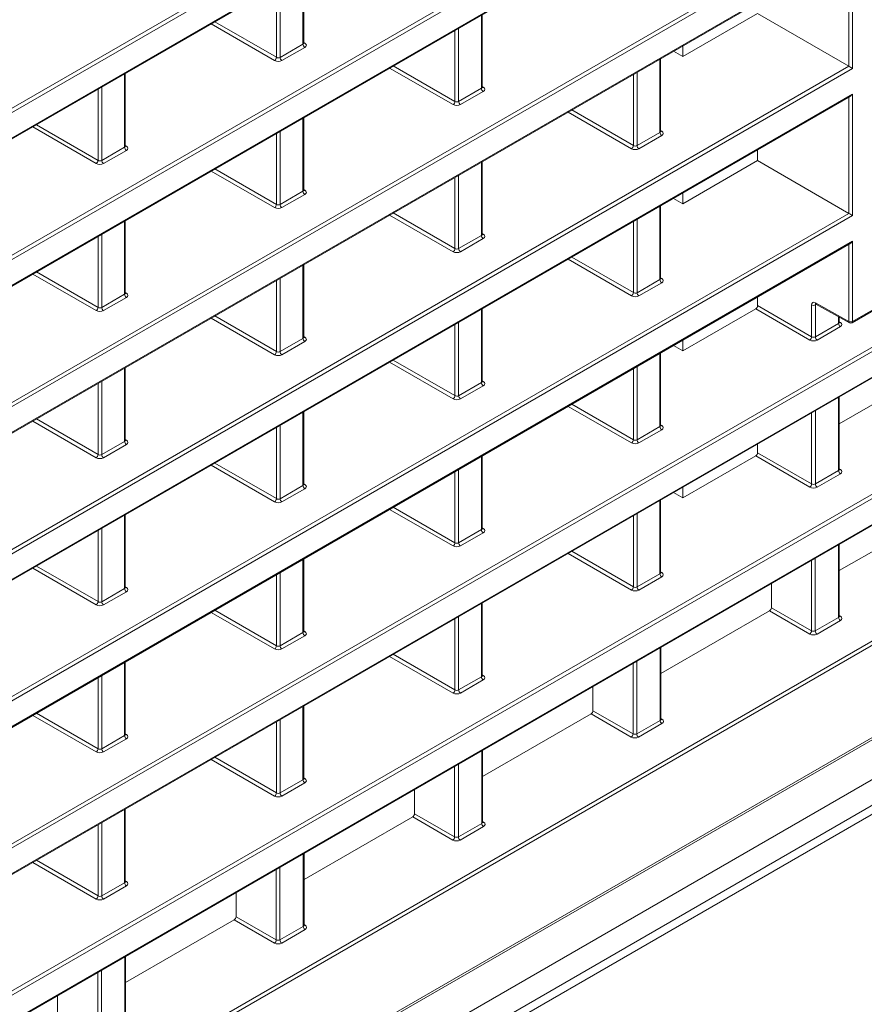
# Model space of a CAD drawing. Header units: millimetres. Extents: x 0 to 1118, y 0 to 864.
# Tile 294 of 512: x 665 to 681, y 107 to 126. Entities that reach past the tile are written whole.
import ezdxf

# ---------------------------------------------------------------- set-up
doc = ezdxf.new("R2010")
doc.units = ezdxf.units.MM

msp = doc.modelspace()

# ---------------------------------------------------------------- linework, layer by layer
at = {"color": 9, "linetype": 'Continuous', "lineweight": 0}
for p, q in [((656.0493, 119.2592), (680.5731, 133.4165)), ((680.6435, 133.3759), (656.0843, 119.1981)), ((656.0843, 118.7077), (680.6435, 132.8854)), ((656.0493, 116.4462), (680.5731, 130.6035)), ((680.6435, 130.5629), (656.0843, 116.3852)), ((656.0843, 115.8947), (680.6435, 130.0724)), ((656.0493, 113.6332), (680.5731, 127.7905)), ((680.6435, 127.7499), (656.0843, 113.5722)), ((656.0843, 113.0817), (680.6435, 127.2594)), ((680.5731, 124.9775), (680.5731, 127.2018)), ((680.6435, 127.2594), (680.6435, 124.9369)), ((670.1342, 125.4005), (670.1342, 126.8016)), ((669.6971, 126.5493), (669.6971, 125.1482)), ((669.6267, 125.1487), (669.6267, 126.5086)), ((673.546, 124.5571), (673.546, 125.9582)), ((669.5914, 125.0875), (668.3782, 125.7878)), ((668.4489, 125.8287), (669.6267, 125.1487)), ((673.0385, 124.3053), (673.0385, 125.6652)), ((673.1089, 125.7059), (673.1089, 124.3048)), ((669.6971, 125.1482), (670.1342, 125.4005)), ((670.1489, 125.434), (670.1699, 125.4214)), ((670.1693, 125.3394), (669.7322, 125.0871)), ((676.9578, 123.7137), (676.9578, 125.1148)), ((680.6435, 120.0971), (689.4008, 125.1526)), ((656.0493, 110.8203), (680.5731, 124.9775)), ((680.6435, 124.9369), (656.0843, 110.7592)), ((658.6813, 106.7137), (690.2534, 124.9399)), ((690.3517, 124.9154), (658.761, 106.6784)), ((666.7224, 123.4309), (666.7224, 124.832)), ((673.0032, 124.2441), (671.79, 124.9444)), ((671.8607, 124.9853), (673.0385, 124.3053)), ((676.5207, 124.8625), (676.5207, 123.4614)), ((658.761, 106.1879), (690.945, 124.7674)), ((676.4503, 123.4619), (676.4503, 124.8218)), ((666.215, 123.1791), (666.215, 124.539)), ((666.2854, 124.5797), (666.2854, 123.1786)), ((673.1089, 124.3048), (673.546, 124.5571)), ((673.5811, 124.496), (673.144, 124.2437)), ((673.5607, 124.5906), (673.5817, 124.578)), ((656.0843, 110.2687), (680.6435, 124.4464)), ((680.5731, 122.1646), (680.5731, 124.3889)), ((680.6435, 124.4464), (680.6435, 122.1239)), ((662.0346, 105.8366), (693.6561, 124.0913)), ((676.415, 123.4007), (675.2017, 124.101)), ((675.2725, 124.1419), (676.4503, 123.4619)), ((661.9044, 105.1843), (694.3542, 123.9171)), ((693.7544, 124.0667), (661.9968, 105.7335)), ((670.1342, 122.5875), (670.1342, 123.9886)), ((666.1796, 123.1179), (664.9664, 123.8183)), ((665.0371, 123.8591), (666.215, 123.1791)), ((669.6971, 123.7363), (669.6971, 122.3352)), ((676.5207, 123.4614), (676.9578, 123.7137)), ((676.9725, 123.7472), (676.9935, 123.7346)), ((669.6267, 122.3357), (669.6267, 123.6956)), ((676.9929, 123.6526), (676.5558, 123.4003)), ((666.2854, 123.1786), (666.7224, 123.4309)), ((666.7575, 123.3699), (666.3204, 123.1175)), ((666.7371, 123.4644), (666.7581, 123.4518)), ((673.546, 121.7441), (673.546, 123.1452)), ((669.5914, 122.2745), (668.3782, 122.9749)), ((668.4489, 123.0157), (669.6267, 122.3357)), ((673.0385, 121.4923), (673.0385, 122.8522)), ((673.1089, 122.8929), (673.1089, 121.4918)), ((656.0493, 99.5737), (696.1601, 122.7292)), ((696.2305, 122.6885), (656.0843, 99.5126)), ((669.6971, 122.3352), (670.1342, 122.5875)), ((670.1489, 122.621), (670.1699, 122.6084)), ((670.1693, 122.5265), (669.7322, 122.2741)), ((676.9578, 120.9007), (676.9578, 122.3018)), ((656.0493, 108.0073), (680.5731, 122.1646)), ((680.6435, 122.1239), (656.0843, 107.9462)), ((666.7224, 120.6179), (666.7224, 122.019)), ((673.0032, 121.4311), (671.79, 122.1315)), ((671.8607, 122.1723), (673.0385, 121.4923)), ((676.4503, 120.6489), (676.4503, 122.0088)), ((676.5207, 122.0495), (676.5207, 120.6484)), ((656.0843, 97.7507), (697.7194, 121.7862)), ((657.5011, 108.2736), (680.6435, 121.6334)), ((666.215, 120.3661), (666.215, 121.7261)), ((666.2854, 121.7667), (666.2854, 120.3656)), ((673.1089, 121.4918), (673.546, 121.7441)), ((673.5811, 121.6831), (673.144, 121.4307)), ((673.5607, 121.7776), (673.5817, 121.765)), ((680.6435, 121.6334), (680.6435, 120.0971)), ((680.5731, 120.0969), (680.5731, 121.5759)), ((676.415, 120.5877), (675.2017, 121.2881)), ((675.2725, 121.3289), (676.4503, 120.6489)), ((670.1342, 119.7745), (670.1342, 121.1756)), ((666.1796, 120.3049), (664.9664, 121.0053)), ((665.0371, 121.0461), (666.215, 120.3661)), ((669.6267, 119.5227), (669.6267, 120.8827)), ((669.6971, 120.9233), (669.6971, 119.5222)), ((676.5207, 120.6484), (676.9578, 120.9007)), ((676.9725, 120.9342), (676.9935, 120.9216)), ((676.9929, 120.8397), (676.5558, 120.5873)), ((697.2012, 120.6834), (610.1033, 70.4029)), ((666.2854, 120.3656), (666.7224, 120.6179)), ((666.7575, 120.5569), (666.3204, 120.3045)), ((666.7371, 120.6514), (666.7581, 120.6389)), ((673.546, 118.9311), (673.546, 120.3322)), ((679.8244, 119.7429), (678.7899, 120.3402)), ((678.8252, 120.4014), (679.8598, 119.8042)), ((679.8598, 119.8042), (679.8598, 120.4135)), ((679.9517, 120.4261), (679.9302, 120.4136)), ((679.9302, 120.4136), (679.9302, 119.8036)), ((679.9305, 120.455), (680.5731, 120.0969)), ((610.1033, 69.9085), (697.2012, 120.1891)), ((669.5914, 119.4615), (668.3782, 120.1619)), ((668.4489, 120.2027), (669.6267, 119.5227)), ((680.3742, 120.06), (680.3742, 120.1906)), ((697.0976, 119.9602), (609.9997, 69.6796)), ((673.0385, 118.6793), (673.0385, 120.0393)), ((673.1089, 120.0799), (673.1089, 118.6788)), ((679.9302, 119.8036), (680.3742, 120.06)), ((680.4093, 119.9989), (679.9652, 119.7426)), ((680.3889, 120.0935), (680.4099, 120.0809)), ((669.6971, 119.5222), (670.1342, 119.7745)), ((670.1489, 119.808), (670.1699, 119.7955)), ((670.1693, 119.7135), (669.7322, 119.4611)), ((676.9578, 118.0877), (676.9578, 119.4888)), ((666.7224, 117.8049), (666.7224, 119.206)), ((673.0032, 118.6181), (671.79, 119.3185)), ((671.8607, 119.3593), (673.0385, 118.6793)), ((676.4503, 117.8359), (676.4503, 119.1959)), ((676.5207, 119.2365), (676.5207, 117.8354)), ((666.215, 117.5531), (666.215, 118.9131)), ((666.2854, 118.9537), (666.2854, 117.5526)), ((673.1089, 118.6788), (673.546, 118.9311)), ((673.5811, 118.8701), (673.144, 118.6177)), ((673.5607, 118.9646), (673.5817, 118.9521)), ((680.3742, 117.247), (680.3742, 118.6481)), ((676.415, 117.7747), (675.2017, 118.4751)), ((675.2725, 118.5159), (676.4503, 117.8359)), ((670.1342, 116.9615), (670.1342, 118.3626)), ((679.8598, 116.9912), (679.8598, 118.3511)), ((679.9302, 118.3918), (679.9302, 116.9907)), ((666.1796, 117.4919), (664.9664, 118.1923)), ((665.0371, 118.2331), (666.215, 117.5531)), ((669.6267, 116.7097), (669.6267, 118.0697)), ((669.6971, 118.1103), (669.6971, 116.7092)), ((676.5207, 117.8354), (676.9578, 118.0877)), ((676.9725, 118.1212), (676.9935, 118.1087)), ((676.9929, 118.0267), (676.5558, 117.7743)), ((666.2854, 117.5526), (666.7224, 117.8049)), ((666.7575, 117.7439), (666.3204, 117.4916)), ((666.7371, 117.8384), (666.7581, 117.8259)), ((673.546, 116.1181), (673.546, 117.5192)), ((679.8244, 116.93), (678.7899, 117.5272)), ((678.8252, 117.5884), (679.8598, 116.9912)), ((669.5914, 116.6485), (668.3782, 117.3489)), ((668.4489, 117.3897), (669.6267, 116.7097)), ((673.0385, 115.8663), (673.0385, 117.2263)), ((673.1089, 117.2669), (673.1089, 115.8658)), ((679.9302, 116.9907), (680.3742, 117.247)), ((680.4093, 117.1859), (679.9652, 116.9296)), ((680.3889, 117.2805), (680.4099, 117.2679)), ((669.6971, 116.7092), (670.1342, 116.9615)), ((670.1489, 116.995), (670.1699, 116.9825)), ((670.1693, 116.9005), (669.7322, 116.6482)), ((671.8607, 116.5463), (673.0385, 115.8663)), ((676.9578, 115.2747), (676.9578, 116.6758)), ((666.7224, 114.992), (666.7224, 116.3931)), ((673.0032, 115.8051), (671.79, 116.5055)), ((676.4503, 115.0229), (676.4503, 116.3829)), ((676.5207, 116.4235), (676.5207, 115.0224)), ((666.215, 114.7402), (666.215, 116.1001)), ((666.2854, 116.1407), (666.2854, 114.7396)), ((673.1089, 115.8658), (673.546, 116.1181)), ((673.5811, 116.0571), (673.144, 115.8048)), ((673.5607, 116.1516), (673.5817, 116.1391)), ((680.3742, 114.4394), (680.3742, 115.8298)), ((676.415, 114.9617), (675.2017, 115.6621)), ((675.2725, 115.7029), (676.4503, 115.0229)), ((665.0371, 115.4201), (666.215, 114.7402)), ((670.1342, 114.1486), (670.1342, 115.5497)), ((679.8575, 114.1822), (679.8575, 115.5315)), ((679.9279, 115.5721), (679.9279, 114.1817)), ((666.1796, 114.6789), (664.9664, 115.3793)), ((669.6267, 113.8968), (669.6267, 115.2567)), ((669.6971, 115.2973), (669.6971, 113.8962)), ((676.5207, 115.0224), (676.9578, 115.2747)), ((676.9725, 115.3082), (676.9935, 115.2957)), ((676.9929, 115.2137), (676.5558, 114.9614)), ((666.2854, 114.7396), (666.7224, 114.992)), ((666.7575, 114.9309), (666.3204, 114.6786)), ((666.7371, 115.0254), (666.7581, 115.0129)), ((673.546, 113.3052), (673.546, 114.7063)), ((669.5914, 113.8355), (668.3782, 114.5359)), ((668.4489, 114.5767), (669.6267, 113.8968)), ((679.8221, 114.121), (679.055, 114.5638)), ((679.0904, 114.625), (679.8575, 114.1822)), ((680.3889, 114.4729), (680.4099, 114.4603)), ((673.0385, 113.0534), (673.0385, 114.4133)), ((673.1089, 114.4539), (673.1089, 113.0528)), ((679.9279, 114.1817), (680.3742, 114.4394)), ((680.4093, 114.3783), (679.9629, 114.1206)), ((669.6971, 113.8962), (670.1342, 114.1486)), ((670.1489, 114.182), (670.1699, 114.1695)), ((670.1693, 114.0875), (669.7322, 113.8352)), ((671.8607, 113.7333), (673.0385, 113.0534)), ((676.9624, 112.4698), (676.9624, 113.8602)), ((666.7224, 112.179), (666.7224, 113.5801)), ((673.0032, 112.9921), (671.79, 113.6925)), ((676.4457, 112.2126), (676.4457, 113.5619)), ((676.5161, 113.6025), (676.5161, 112.2121)), ((666.215, 111.9272), (666.215, 113.2871)), ((666.2854, 113.3277), (666.2854, 111.9266)), ((673.1089, 113.0528), (673.546, 113.3052)), ((673.5811, 113.2441), (673.144, 112.9918)), ((673.5607, 113.3386), (673.5817, 113.3261)), ((665.0371, 112.6071), (666.215, 111.9272)), ((670.1342, 111.3356), (670.1342, 112.7367)), ((676.4103, 112.1514), (675.6433, 112.5942)), ((675.6786, 112.6555), (676.4457, 112.2126)), ((666.1796, 111.8659), (664.9664, 112.5663)), ((669.6267, 111.0838), (669.6267, 112.4437)), ((669.6971, 112.4844), (669.6971, 111.0832)), ((676.5161, 112.2121), (676.9624, 112.4698)), ((676.9975, 112.4087), (676.5511, 112.151)), ((676.9771, 112.5033), (676.9981, 112.4907)), ((666.7371, 112.2125), (666.7581, 112.1999)), ((666.2854, 111.9266), (666.7224, 112.179)), ((666.7575, 112.1179), (666.3204, 111.8656)), ((673.5507, 110.5002), (673.5507, 111.8906)), ((669.5914, 111.0225), (668.3782, 111.7229)), ((668.4489, 111.7637), (669.6267, 111.0838)), ((673.0339, 110.2431), (673.0339, 111.5923)), ((673.1043, 111.6329), (673.1043, 110.2425)), ((669.6971, 111.0832), (670.1342, 111.3356)), ((670.1693, 111.2745), (669.7322, 111.0222)), ((670.1489, 111.3691), (670.1699, 111.3565)), ((666.7224, 109.366), (666.7224, 110.7671)), ((672.9985, 110.1818), (672.2315, 110.6246)), ((672.2668, 110.6859), (673.0339, 110.2431)), ((673.5653, 110.5337), (673.5863, 110.5211)), ((666.215, 109.1142), (666.215, 110.4741)), ((666.2854, 110.5148), (666.2854, 109.1137)), ((673.1043, 110.2425), (673.5507, 110.5002)), ((673.5857, 110.4391), (673.1393, 110.1815)), ((665.0371, 109.7942), (666.215, 109.1142)), ((670.1389, 108.5306), (670.1389, 109.921)), ((666.1796, 109.053), (664.9664, 109.7533)), ((669.6221, 108.2735), (669.6221, 109.6227)), ((669.6925, 109.6634), (669.6925, 108.2729)), ((666.7371, 109.3995), (666.7581, 109.3869)), ((666.2854, 109.1137), (666.7224, 109.366)), ((666.7575, 109.3049), (666.3204, 109.0526)), ((669.5868, 108.2122), (668.8197, 108.6551)), ((668.855, 108.7163), (669.6221, 108.2735)), ((669.6925, 108.2729), (670.1389, 108.5306)), ((670.1739, 108.4696), (669.7276, 108.2119)), ((670.1535, 108.5641), (670.1745, 108.5515)), ((666.7271, 106.561), (666.7271, 107.9514)), ((666.2807, 107.6938), (666.2807, 106.3034)), ((666.2103, 106.3039), (666.2103, 107.6531))]:
    msp.add_line(p, q, dxfattribs=at)
at = {"color": 7, "linetype": 'Continuous', "lineweight": 15}
for p, q in [((656.0739, 118.6848), (680.6081, 132.848)), ((656.0739, 115.8718), (680.6081, 130.0351)), ((656.0739, 113.0588), (680.6081, 127.2221)), ((670.1489, 125.4211), (670.1489, 126.8101)), ((673.5607, 124.5777), (673.5607, 125.9667)), ((678.8252, 125.9866), (677.3983, 125.1628)), ((680.5731, 124.9775), (678.8252, 125.9866)), ((677.2181, 125.265), (677.3983, 125.1628)), ((677.3983, 125.1628), (677.3983, 125.3691)), ((676.9725, 123.7343), (676.9725, 125.1233)), ((680.6331, 120.0742), (689.4213, 125.1475)), ((666.7371, 123.4515), (666.7371, 124.8405)), ((658.7256, 106.1506), (690.9655, 124.7623)), ((656.0739, 110.2458), (680.6081, 124.4091)), ((661.9291, 105.1816), (694.3746, 123.912)), ((670.1489, 122.6081), (670.1489, 123.9971)), ((678.8252, 123.3799), (678.8252, 123.1736)), ((673.5607, 121.7647), (673.5607, 123.1537)), ((678.8252, 123.1736), (677.3983, 122.3498)), ((680.5731, 122.1646), (678.8252, 123.1736)), ((677.2181, 122.452), (677.3983, 122.3498)), ((677.3983, 122.3498), (677.3983, 122.5561)), ((676.9725, 120.9213), (676.9725, 122.3103)), ((666.7371, 120.6385), (666.7371, 122.0275)), ((656.0584, 97.6935), (697.7176, 121.7428)), ((657.4657, 108.2363), (680.6081, 121.5961)), ((670.1489, 119.7951), (670.1489, 121.1841)), ((678.8252, 120.5669), (678.8252, 120.4014)), ((673.5607, 118.9517), (673.5607, 120.3407)), ((678.7899, 120.3402), (677.3983, 119.5368)), ((679.9412, 120.4319), (680.5838, 120.0738)), ((680.3889, 120.0806), (680.3889, 120.1824)), ((609.6765, 69.493), (696.7744, 119.7735)), ((677.3983, 119.5368), (677.3983, 119.7431)), ((677.2181, 119.6391), (677.3983, 119.5368)), ((676.9725, 118.1083), (676.9725, 119.4973)), ((666.7371, 117.8256), (666.7371, 119.2145)), ((682.4668, 119.341), (680.3889, 118.1415)), ((680.3889, 117.2676), (680.3889, 118.6566)), ((670.1489, 116.9822), (670.1489, 118.3711)), ((678.8252, 117.5884), (678.8252, 117.7539)), ((673.5607, 116.1388), (673.5607, 117.5277)), ((678.7899, 117.5272), (677.3983, 116.7238)), ((677.3983, 116.7238), (677.3983, 116.9301)), ((677.3983, 116.7238), (677.2181, 116.8261)), ((676.9725, 115.2954), (676.9725, 116.6843)), ((666.7371, 115.0126), (666.7371, 116.4015)), ((682.4668, 116.5334), (680.3889, 115.3338)), ((680.3889, 114.46), (680.3889, 115.8382)), ((670.1489, 114.1692), (670.1489, 115.5581)), ((679.0904, 114.625), (679.0904, 115.0886)), ((673.5607, 113.3258), (673.5607, 114.7147)), ((679.055, 114.5638), (676.9771, 113.3642)), ((676.9771, 112.4904), (676.9771, 113.8686)), ((666.7371, 112.1996), (666.7371, 113.5885)), ((675.6786, 112.6555), (675.6786, 113.119)), ((670.1489, 111.3562), (670.1489, 112.7451)), ((675.6433, 112.5942), (673.5653, 111.3946)), ((673.5653, 110.5208), (673.5653, 111.8991)), ((672.2668, 110.6859), (672.2668, 111.1495)), ((666.7371, 109.3866), (666.7371, 110.7756)), ((672.2315, 110.6246), (670.1535, 109.4251)), ((670.1535, 108.5512), (670.1535, 109.9295)), ((668.855, 108.7163), (668.855, 109.1799)), ((668.8197, 108.6551), (666.7417, 107.4555)), ((666.7417, 106.5816), (666.7417, 107.9599)), ((665.4432, 106.7467), (665.4432, 107.2103))]:
    msp.add_line(p, q, dxfattribs=at)
at = {"color": 7, "linetype": 'Continuous', "lineweight": 15, "flags": 128}
msp.add_lwpolyline([(679.9412, 120.4319), (679.941, 120.432), (679.9406, 120.4323)], dxfattribs=at)
at = {"color": 9, "linetype": 'Continuous', "lineweight": 0}
for centre, radius, start, end in [((670.2111, 125.404), 0.077, 182.63668, 237.07305), ((670.1545, 125.4443), 0.0275, 258.4898, 303.93813), ((669.5488, 125.1529), 0.078, 303.05877, 356.94123), ((669.774, 125.1517), 0.077, 182.63668, 237.07305), ((673.6229, 124.5606), 0.077, 182.63708, 237.07265), ((673.5663, 124.6009), 0.0275, 258.48541, 303.94119), ((672.9606, 124.3095), 0.078, 303.05954, 356.93985), ((673.1858, 124.3083), 0.077, 182.63708, 237.07265), ((677.0347, 123.7172), 0.077, 182.63683, 237.07229), ((676.9781, 123.7575), 0.0275, 258.47472, 303.95188), ((666.7993, 123.4344), 0.077, 182.63668, 237.07305), ((666.7427, 123.4747), 0.0275, 258.49022, 303.93836), ((676.3724, 123.4661), 0.078, 303.05878, 356.93999), ((676.5976, 123.4649), 0.077, 182.63683, 237.07229), ((666.137, 123.1833), 0.078, 303.05805, 356.94195), ((666.3622, 123.1821), 0.077, 182.63668, 237.07305), ((670.2111, 122.591), 0.077, 182.63708, 237.07265), ((670.1545, 122.6313), 0.0275, 258.49271, 303.93521), ((669.5488, 122.3399), 0.078, 303.0602, 356.9398), ((669.774, 122.3387), 0.077, 182.63708, 237.07265), ((673.6229, 121.7477), 0.077, 182.63683, 237.07229), ((673.5663, 121.7879), 0.0275, 258.47472, 303.95188), ((672.9606, 121.4965), 0.078, 303.05878, 356.93999), ((673.1858, 121.4953), 0.077, 182.63683, 237.07229), ((677.0347, 120.9043), 0.077, 182.63602, 237.07309), ((676.9781, 120.9445), 0.0275, 258.47211, 303.94646), ((666.7993, 120.6215), 0.077, 182.63708, 237.07265), ((666.7427, 120.6617), 0.0275, 258.49314, 303.93544), ((676.3724, 120.6531), 0.078, 303.05949, 356.94051), ((676.5976, 120.6519), 0.077, 182.63602, 237.07309), ((666.137, 120.3703), 0.078, 303.05948, 356.94052), ((666.3622, 120.3691), 0.077, 182.63708, 237.07265), ((679.8948, 120.482), 0.0769, 242.91269, 297.37692), ((679.9561, 120.4528), 0.0257, 175.00805, 232.89195), ((680.4511, 120.0635), 0.077, 182.63734, 237.07301), ((680.3945, 120.1038), 0.0275, 258.49613, 303.93047), ((680.5978, 120.0943), 0.0248, 174.03681, 235.71277), ((680.6081, 120.1654), 0.0769, 242.91261, 297.37823), ((680.6193, 120.0942), 0.0243, 304.55414, 6.75749), ((670.2111, 119.7781), 0.077, 182.63683, 237.07229), ((670.1545, 119.8183), 0.0275, 258.48201, 303.94591), ((679.7819, 119.8083), 0.078, 303.05949, 356.94051), ((680.0071, 119.8072), 0.077, 182.63734, 237.07301), ((669.5488, 119.5269), 0.078, 303.05944, 356.93994), ((669.774, 119.5257), 0.077, 182.63683, 237.07229), ((673.6229, 118.9347), 0.077, 182.63602, 237.07309), ((673.5663, 118.9749), 0.0275, 258.47211, 303.94646), ((672.9606, 118.6835), 0.078, 303.05949, 356.94051), ((673.1858, 118.6823), 0.077, 182.63602, 237.07309), ((677.0347, 118.0913), 0.077, 182.63734, 237.07301), ((676.9781, 118.1315), 0.0275, 258.49613, 303.93047), ((666.7993, 117.8085), 0.077, 182.63683, 237.07229), ((666.7427, 117.8487), 0.0275, 258.48243, 303.94615), ((676.3724, 117.8401), 0.078, 303.05949, 356.94051), ((676.5976, 117.8389), 0.077, 182.63734, 237.07301), ((666.137, 117.5573), 0.078, 303.05873, 356.94066), ((666.3622, 117.5562), 0.077, 182.63683, 237.07229), ((680.4511, 117.2505), 0.077, 182.63888, 237.07024), ((680.3945, 117.2908), 0.0275, 258.47472, 303.95188), ((670.2111, 116.9651), 0.077, 182.63602, 237.07309), ((670.1545, 117.0053), 0.0275, 258.4794, 303.94048), ((679.7819, 116.9954), 0.078, 303.05958, 356.93918), ((680.0071, 116.9942), 0.077, 182.63888, 237.07024), ((669.5488, 116.7139), 0.078, 303.06015, 356.94046), ((669.774, 116.7128), 0.077, 182.63602, 237.07309), ((673.6229, 116.1217), 0.077, 182.63734, 237.07301), ((673.5663, 116.1619), 0.0275, 258.49613, 303.93047), ((672.9606, 115.8705), 0.078, 303.05949, 356.94051), ((673.1858, 115.8694), 0.077, 182.63734, 237.07301), ((677.0347, 115.2783), 0.077, 182.63888, 237.07024), ((676.9781, 115.3185), 0.0275, 258.47472, 303.95188), ((666.7993, 114.9955), 0.077, 182.63602, 237.07309), ((666.7427, 115.0357), 0.0275, 258.47983, 303.94072), ((676.3724, 115.0271), 0.078, 303.05958, 356.93918), ((676.5976, 115.026), 0.077, 182.63888, 237.07024), ((666.137, 114.7443), 0.078, 303.05944, 356.94118), ((666.3622, 114.7432), 0.077, 182.63602, 237.07309), ((680.4511, 114.4429), 0.077, 182.63734, 237.07301), ((680.3945, 114.4831), 0.0275, 258.61753, 303.93689), ((670.2111, 114.1521), 0.077, 182.63734, 237.07301), ((670.1545, 114.1924), 0.0276, 258.50344, 303.92448), ((679.7796, 114.1864), 0.078, 303.06077, 356.94046), ((680.0048, 114.1852), 0.077, 182.63734, 237.07301), ((669.5488, 113.9009), 0.078, 303.06015, 356.94046), ((669.774, 113.8998), 0.077, 182.63734, 237.07301), ((673.6229, 113.3087), 0.077, 182.63888, 237.07024), ((673.5663, 113.3489), 0.0275, 258.47472, 303.95188), ((672.9606, 113.0575), 0.078, 303.05958, 356.93918), ((673.1858, 113.0564), 0.077, 182.63888, 237.07024), ((677.0393, 112.4733), 0.077, 182.63734, 237.07301), ((676.9827, 112.5136), 0.0276, 258.63697, 303.92009), ((676.3678, 112.2168), 0.078, 303.06077, 356.94046), ((676.593, 112.2156), 0.077, 182.63734, 237.07301), ((666.7993, 112.1825), 0.077, 182.63734, 237.07301), ((666.7427, 112.2228), 0.0276, 258.50386, 303.92472), ((666.137, 111.9313), 0.078, 303.05944, 356.94118), ((666.3622, 111.9302), 0.077, 182.63734, 237.07301), ((670.2111, 111.3391), 0.077, 182.63888, 237.07024), ((670.1545, 111.3793), 0.0275, 258.48201, 303.94591), ((669.5488, 111.0879), 0.078, 303.06025, 356.93914), ((669.774, 111.0868), 0.077, 182.63888, 237.07024), ((673.5709, 110.544), 0.0276, 258.63436, 303.9227), ((673.6275, 110.5037), 0.077, 182.63734, 237.07301), ((672.956, 110.2472), 0.078, 303.06077, 356.94046), ((673.1812, 110.2461), 0.077, 182.63734, 237.07301), ((666.7993, 109.3695), 0.077, 182.63888, 237.07024), ((666.7427, 109.4098), 0.0275, 258.48243, 303.94615), ((666.137, 109.1184), 0.078, 303.05953, 356.93985), ((666.3622, 109.1172), 0.077, 182.63888, 237.07024), ((670.2157, 108.5341), 0.077, 182.63734, 237.07301), ((670.1591, 108.5744), 0.0276, 258.62732, 303.92974), ((669.5442, 108.2776), 0.078, 303.06103, 356.94082), ((669.7694, 108.2765), 0.077, 182.63734, 237.07301)]:
    msp.add_arc(centre, radius, start, end, dxfattribs=at)
at = {"color": 7, "linetype": 'Continuous', "lineweight": 15}
msp.add_arc((680.6081, 120.1175), 0.05, 240.86869, 299.99731, dxfattribs=at)
at = {"color": 9, "linetype": 'Continuous', "lineweight": 0}
for centre, major_axis, ratio, start_param, end_param in [((670.0989, 125.4216), (0.05, -0.0008), 0.5872741, 5.5068216, 6.2922198), ((670.0986, 125.381), (0.1, -0.0008), 0.5823041, 5.5022266, 7.0642962), ((669.6615, 125.1286), (0.1, -0.0008), 0.5823041, 3.9401569, 5.5022266), ((669.6618, 125.1693), (0.05, -0.0008), 0.5872741, 3.9447519, 5.5068216), ((673.5107, 124.5782), (0.05, -0.0008), 0.5872741, 5.5068216, 6.2922198), ((673.5104, 124.5376), (0.1, -0.0008), 0.5823041, 5.5022266, 7.0642962), ((673.0736, 124.3259), (0.05, -0.0008), 0.5872741, 3.9447519, 5.5068216), ((673.0733, 124.2852), (0.1, -0.0008), 0.5823041, 3.9401569, 5.5022266), ((676.9225, 123.7348), (0.05, -0.0008), 0.5872741, 5.5068216, 6.2922198), ((676.9222, 123.6942), (0.1, -0.0008), 0.5823041, 5.5022266, 7.0642962), ((666.6871, 123.452), (0.05, -0.0008), 0.5872741, 5.5068216, 6.2922198), ((666.6868, 123.4114), (0.1, -0.0008), 0.5823041, 5.5022266, 7.0642962), ((676.4851, 123.4418), (0.1, -0.0008), 0.5823041, 3.9401569, 5.5022266), ((676.4854, 123.4825), (0.05, -0.0008), 0.5872741, 3.9447519, 5.5068216), ((666.25, 123.1997), (0.05, -0.0008), 0.5872741, 3.9447519, 5.5068216), ((666.2497, 123.1591), (0.1, -0.0008), 0.5823041, 3.9401569, 5.5022266), ((670.0989, 122.6086), (0.05, -0.0008), 0.5872741, 5.5068216, 6.2922198), ((670.0986, 122.568), (0.1, -0.0008), 0.5823041, 5.5022266, 7.0642962), ((669.6615, 122.3157), (0.1, -0.0008), 0.5823041, 3.9401569, 5.5022266), ((669.6618, 122.3563), (0.05, -0.0008), 0.5872741, 3.9447519, 5.5068216), ((673.5107, 121.7652), (0.05, -0.0008), 0.5872741, 5.5068216, 6.2922198), ((673.5104, 121.7246), (0.1, -0.0008), 0.5823041, 5.5022266, 7.0642962), ((673.0736, 121.5129), (0.05, -0.0008), 0.5872741, 3.9447519, 5.5068216), ((673.0733, 121.4723), (0.1, -0.0008), 0.5823041, 3.9401569, 5.5022266), ((676.9225, 120.9218), (0.05, -0.0008), 0.5872741, 5.5068216, 6.2922198), ((676.9222, 120.8812), (0.1, -0.0008), 0.5823041, 5.5022266, 7.0642962), ((666.6871, 120.639), (0.05, -0.0008), 0.5872741, 5.5068216, 6.2922198), ((666.6868, 120.5984), (0.1, -0.0008), 0.5823041, 5.5022266, 7.0642962), ((676.4851, 120.6289), (0.1, -0.0008), 0.5823041, 3.9401569, 5.5022266), ((676.4854, 120.6695), (0.05, -0.0008), 0.5872741, 3.9447519, 5.5068216), ((666.25, 120.3867), (0.05, -0.0008), 0.5872741, 3.9447519, 5.5068216), ((679.9311, 120.373), (-0.0507, 0.0862), 0.5823979, 5.5021549, 7.0642246), ((679.9662, 120.3936), (-0.0257, 0.0429), 0.587368, 6.2660062, 7.0596288), ((666.2497, 120.3461), (0.1, -0.0008), 0.5823041, 3.9401569, 5.5022266), ((680.3389, 120.0811), (0.05, -0.0008), 0.5872741, 5.5068216, 6.2922198), ((680.3386, 120.0405), (0.1, -0.0008), 0.5823041, 5.5022266, 7.0642962), ((670.0989, 119.7956), (0.05, -0.0008), 0.5872741, 5.5068216, 6.2922198), ((670.0986, 119.755), (0.1, -0.0008), 0.5823041, 5.5022266, 7.0642962), ((679.8945, 119.7841), (0.1, -0.0008), 0.5823041, 3.9401569, 5.5022266), ((679.8948, 119.8248), (0.05, -0.0008), 0.5872741, 3.9447519, 5.5068216), ((669.6615, 119.5027), (0.1, -0.0008), 0.5823041, 3.9401569, 5.5022266), ((669.6618, 119.5433), (0.05, -0.0008), 0.5872741, 3.9447519, 5.5068216), ((673.5107, 118.9522), (0.05, -0.0008), 0.5872741, 5.5068216, 6.2922198), ((673.5104, 118.9116), (0.1, -0.0008), 0.5823041, 5.5022266, 7.0642962), ((673.0733, 118.6593), (0.1, -0.0008), 0.5823041, 3.9401569, 5.5022266), ((673.0736, 118.6999), (0.05, -0.0008), 0.5872741, 3.9447519, 5.5068216), ((676.9225, 118.1088), (0.05, -0.0008), 0.5872741, 5.5068216, 6.2922198), ((676.9222, 118.0682), (0.1, -0.0008), 0.5823041, 5.5022266, 7.0642962), ((666.6871, 117.8261), (0.05, -0.0008), 0.5872741, 5.5068216, 6.2922198), ((666.6868, 117.7854), (0.1, -0.0008), 0.5823041, 5.5022266, 7.0642962), ((676.4851, 117.8159), (0.1, -0.0008), 0.5823041, 3.9401569, 5.5022266), ((676.4854, 117.8565), (0.05, -0.0008), 0.5872741, 3.9447519, 5.5068216), ((666.2497, 117.5331), (0.1, -0.0008), 0.5823041, 3.9401569, 5.5022266), ((666.25, 117.5737), (0.05, -0.0008), 0.5872741, 3.9447519, 5.5068216), ((680.3389, 117.2681), (0.05, -0.0008), 0.5872741, 5.5068216, 6.2922198), ((680.3386, 117.2275), (0.1, -0.0008), 0.5823041, 5.5022266, 7.0642962), ((670.0989, 116.9827), (0.05, -0.0008), 0.5872741, 5.5068216, 6.2922198), ((670.0986, 116.942), (0.1, -0.0008), 0.5823041, 5.5022266, 7.0642962), ((679.8945, 116.9711), (0.1, -0.0008), 0.5823041, 3.9401569, 5.5022266), ((679.8948, 117.0118), (0.05, -0.0008), 0.5872741, 3.9447519, 5.5068216), ((669.6615, 116.6897), (0.1, -0.0008), 0.5823041, 3.9401569, 5.5022266), ((669.6618, 116.7303), (0.05, -0.0008), 0.5872741, 3.9447519, 5.5068216), ((673.5107, 116.1393), (0.05, -0.0008), 0.5872741, 5.5068216, 6.2922198), ((673.5104, 116.0986), (0.1, -0.0008), 0.5823041, 5.5022266, 7.0642962), ((673.0733, 115.8463), (0.1, -0.0008), 0.5823041, 3.9401569, 5.5022266), ((673.0736, 115.8869), (0.05, -0.0008), 0.5872741, 3.9447519, 5.5068216), ((676.9225, 115.2959), (0.05, -0.0008), 0.5872741, 5.5068216, 6.2922198), ((676.9222, 115.2552), (0.1, -0.0008), 0.5823041, 5.5022266, 7.0642962), ((666.6871, 115.0131), (0.05, -0.0008), 0.5872741, 5.5068216, 6.2922198), ((666.6868, 114.9724), (0.1, -0.0008), 0.5823041, 5.5022266, 7.0642962), ((676.4851, 115.0029), (0.1, -0.0008), 0.5823041, 3.9401569, 5.5022266), ((676.4854, 115.0435), (0.05, -0.0008), 0.5872741, 3.9447519, 5.5068216), ((666.2497, 114.7201), (0.1, -0.0008), 0.5823041, 3.9401569, 5.5022266), ((666.25, 114.7607), (0.05, -0.0008), 0.5872741, 3.9447519, 5.5068216), ((680.3389, 114.4605), (0.05, -0.0008), 0.5872741, 5.5068216, 6.2922198), ((680.3386, 114.4198), (0.1, -0.0008), 0.5823041, 5.5022266, 7.0642962), ((670.0989, 114.1697), (0.05, -0.0008), 0.5872741, 5.5068216, 6.2922198), ((670.0986, 114.129), (0.1, -0.0008), 0.5823041, 5.5022266, 7.0642962), ((679.8922, 114.1622), (0.1, -0.0008), 0.5823041, 3.9401569, 5.5022266), ((679.8925, 114.2028), (0.05, -0.0008), 0.5872741, 3.9447519, 5.5068216), ((669.6615, 113.8767), (0.1, -0.0008), 0.5823041, 3.9401569, 5.5022266), ((669.6618, 113.9174), (0.05, -0.0008), 0.5872741, 3.9447519, 5.5068216), ((673.5107, 113.3263), (0.05, -0.0008), 0.5872741, 5.5068216, 6.2922198), ((673.5104, 113.2856), (0.1, -0.0008), 0.5823041, 5.5022266, 7.0642962), ((673.0733, 113.0333), (0.1, -0.0008), 0.5823041, 3.9401569, 5.5022266), ((673.0736, 113.074), (0.05, -0.0008), 0.5872741, 3.9447519, 5.5068216), ((676.9271, 112.4909), (0.05, -0.0008), 0.5872741, 5.5068216, 6.2922198), ((676.9268, 112.4503), (0.1, -0.0008), 0.5823041, 5.5022266, 7.0642962), ((676.4807, 112.2332), (0.05, -0.0008), 0.5872741, 3.9447519, 5.5068216), ((666.6871, 112.2001), (0.05, -0.0008), 0.5872741, 5.5068216, 6.2922198), ((666.6868, 112.1594), (0.1, -0.0008), 0.5823041, 5.5022266, 7.0642962), ((676.4804, 112.1926), (0.1, -0.0008), 0.5823041, 3.9401569, 5.5022266), ((666.2497, 111.9071), (0.1, -0.0008), 0.5823041, 3.9401569, 5.5022266), ((666.25, 111.9478), (0.05, -0.0008), 0.5872741, 3.9447519, 5.5068216), ((670.0989, 111.3567), (0.05, -0.0008), 0.5872741, 5.5068216, 6.2922198), ((670.0986, 111.316), (0.1, -0.0008), 0.5823041, 5.5022266, 7.0642962), ((669.6618, 111.1044), (0.05, -0.0008), 0.5872741, 3.9447519, 5.5068216), ((669.6615, 111.0637), (0.1, -0.0008), 0.5823041, 3.9401569, 5.5022266), ((673.5153, 110.5213), (0.05, -0.0008), 0.5872741, 5.5068216, 6.2922198), ((673.515, 110.4807), (0.1, -0.0008), 0.5823041, 5.5022266, 7.0642962), ((673.0686, 110.223), (0.1, -0.0008), 0.5823041, 3.9401569, 5.5022266), ((673.069, 110.2636), (0.05, -0.0008), 0.5872741, 3.9447519, 5.5068216), ((666.6871, 109.3871), (0.05, -0.0008), 0.5872741, 5.5068216, 6.2922198), ((666.6868, 109.3465), (0.1, -0.0008), 0.5823041, 5.5022266, 7.0642962), ((666.2497, 109.0941), (0.1, -0.0008), 0.5823041, 3.9401569, 5.5022266), ((666.25, 109.1348), (0.05, -0.0008), 0.5872741, 3.9447519, 5.5068216), ((670.1035, 108.5517), (0.05, -0.0008), 0.5872741, 5.5068216, 6.2922198), ((670.1032, 108.5111), (0.1, -0.0008), 0.5823041, 5.5022266, 7.0642962), ((669.6572, 108.2941), (0.05, -0.0008), 0.5872741, 3.9447519, 5.5068216), ((669.6569, 108.2534), (0.1, -0.0008), 0.5823041, 3.9401569, 5.5022266)]:
    msp.add_ellipse(centre, major_axis=major_axis, ratio=ratio, start_param=start_param, end_param=end_param, dxfattribs=at)
at = {"color": 7, "linetype": 'Continuous', "lineweight": 15}
for centre, major_axis, ratio, start_param, end_param in [((680.6081, 124.9573), (0.05, -0.0289), 0.0000704, 0.7854388, 2.3475085), ((680.6081, 124.4668), (0.0354, 0.0612), 0.5773346, 3.9269502, 4.7124296), ((680.6081, 122.1443), (0.05, -0.0289), 0.0000704, 0.7854388, 2.3475085), ((680.6081, 121.6538), (0.0354, 0.0612), 0.5773346, 3.9269502, 4.7124296), ((678.7899, 120.381), (0.025, 0.0433), 0.5774255, 3.9269476, 5.4976678), ((678.7899, 117.568), (0.025, 0.0433), 0.5774255, 3.9269476, 5.4976678), ((679.055, 114.6046), (0.025, 0.0433), 0.5774255, 3.9269476, 5.4976678), ((675.6433, 112.6351), (0.025, 0.0433), 0.5774255, 3.9269476, 5.4976678), ((672.2315, 110.6655), (0.025, 0.0433), 0.5774255, 3.9269476, 5.4976678), ((668.8197, 108.6959), (0.025, 0.0433), 0.5774255, 3.9269476, 5.4976678)]:
    msp.add_ellipse(centre, major_axis=major_axis, ratio=ratio, start_param=start_param, end_param=end_param, dxfattribs=at)
for points, knots in [([(670.15, 125.4151), (670.1501, 125.415), (670.1506, 125.4144), (670.1485, 125.4191), (670.149, 125.4207), (670.149, 125.4208)], [0, 0, 0, 0, 0.2370126, 0.9200877, 1, 1, 1, 1]), ([(673.5618, 124.5717), (673.5619, 124.5716), (673.5624, 124.571), (673.5603, 124.5757), (673.5608, 124.5773), (673.5608, 124.5775)], [0, 0, 0, 0, 0.2370256, 0.9200545, 1, 1, 1, 1]), ([(676.9736, 123.7283), (676.9737, 123.7282), (676.9741, 123.7276), (676.9721, 123.7323), (676.9726, 123.7339), (676.9726, 123.7341)], [0, 0, 0, 0, 0.2370081, 0.9200336, 1, 1, 1, 1]), ([(666.7382, 123.4455), (666.7383, 123.4454), (666.7388, 123.4448), (666.7368, 123.4495), (666.7372, 123.4511), (666.7372, 123.4513)], [0, 0, 0, 0, 0.2370124, 0.9200943, 1, 1, 1, 1]), ([(670.15, 122.6021), (670.1501, 122.602), (670.1506, 122.6014), (670.1485, 122.6061), (670.149, 122.6077), (670.149, 122.6079)], [0, 0, 0, 0, 0.2370253, 0.9200677, 1, 1, 1, 1]), ([(673.5618, 121.7587), (673.5619, 121.7586), (673.5624, 121.758), (673.5603, 121.7627), (673.5608, 121.7643), (673.5608, 121.7645)], [0, 0, 0, 0, 0.2370081, 0.9200336, 1, 1, 1, 1]), ([(676.9736, 120.9153), (676.9737, 120.9152), (676.9741, 120.9146), (676.9721, 120.9193), (676.9726, 120.9209), (676.9726, 120.9211)], [0, 0, 0, 0, 0.2370432, 0.9200754, 1, 1, 1, 1]), ([(666.7382, 120.6326), (666.7383, 120.6324), (666.7388, 120.6318), (666.7368, 120.6365), (666.7372, 120.6381), (666.7372, 120.6383)], [0, 0, 0, 0, 0.2370251, 0.9200743, 1, 1, 1, 1]), ([(679.9347, 120.4349), (679.9345, 120.4348), (679.9332, 120.4344), (679.9364, 120.4345), (679.94, 120.4326), (679.9412, 120.4319)], [0, 0, 0, 0, 0.0790382, 0.7023241, 1, 1, 1, 1]), ([(680.39, 120.0746), (680.3901, 120.0745), (680.3906, 120.0739), (680.3886, 120.0786), (680.389, 120.0802), (680.389, 120.0803)], [0, 0, 0, 0, 0.2372011, 0.9207321, 1, 1, 1, 1]), ([(670.15, 119.7892), (670.1501, 119.789), (670.1506, 119.7884), (670.1485, 119.7931), (670.149, 119.7947), (670.149, 119.7949)], [0, 0, 0, 0, 0.2370077, 0.9200468, 1, 1, 1, 1]), ([(673.5618, 118.9458), (673.5619, 118.9456), (673.5624, 118.945), (673.5603, 118.9497), (673.5608, 118.9513), (673.5608, 118.9515)], [0, 0, 0, 0, 0.2370432, 0.9200754, 1, 1, 1, 1]), ([(676.9736, 118.1024), (676.9737, 118.1022), (676.9741, 118.1016), (676.9721, 118.1063), (676.9726, 118.1079), (676.9726, 118.1081)], [0, 0, 0, 0, 0.2370077, 0.9200763, 1, 1, 1, 1]), ([(666.7382, 117.8196), (666.7383, 117.8194), (666.7388, 117.8188), (666.7368, 117.8235), (666.7372, 117.8251), (666.7372, 117.8253)], [0, 0, 0, 0, 0.2370075, 0.9200534, 1, 1, 1, 1]), ([(680.39, 117.2616), (680.3901, 117.2615), (680.3906, 117.2609), (680.3885, 117.2656), (680.389, 117.2672), (680.389, 117.2674)], [0, 0, 0, 0, 0.2370332, 0.9200363, 1, 1, 1, 1]), ([(670.15, 116.9762), (670.1501, 116.976), (670.1506, 116.9754), (670.1485, 116.9801), (670.149, 116.9817), (670.149, 116.9819)], [0, 0, 0, 0, 0.2370428, 0.9200886, 1, 1, 1, 1]), ([(673.5618, 116.1328), (673.5619, 116.1326), (673.5624, 116.132), (673.5603, 116.1367), (673.5608, 116.1383), (673.5608, 116.1385)], [0, 0, 0, 0, 0.2370077, 0.9200763, 1, 1, 1, 1]), ([(676.9736, 115.2894), (676.9737, 115.2892), (676.9741, 115.2886), (676.9721, 115.2933), (676.9726, 115.2949), (676.9726, 115.2951)], [0, 0, 0, 0, 0.2370081, 0.9200336, 1, 1, 1, 1]), ([(666.7382, 115.0066), (666.7383, 115.0064), (666.7388, 115.0059), (666.7368, 115.0106), (666.7372, 115.0121), (666.7372, 115.0123)], [0, 0, 0, 0, 0.2370426, 0.9200952, 1, 1, 1, 1]), ([(680.39, 114.454), (680.3901, 114.4538), (680.3906, 114.4533), (680.3886, 114.4579), (680.389, 114.4596), (680.389, 114.4597)], [0, 0, 0, 0, 0.237166, 0.9206902, 1, 1, 1, 1]), ([(670.15, 114.1632), (670.1501, 114.163), (670.1506, 114.1625), (670.1485, 114.1672), (670.149, 114.1687), (670.149, 114.1689)], [0, 0, 0, 0, 0.2370073, 0.9200895, 1, 1, 1, 1]), ([(673.5618, 113.3198), (673.5619, 113.3196), (673.5624, 113.3191), (673.5603, 113.3238), (673.5608, 113.3254), (673.5608, 113.3255)], [0, 0, 0, 0, 0.2370081, 0.9200336, 1, 1, 1, 1]), ([(676.9782, 112.4844), (676.9783, 112.4843), (676.9788, 112.4837), (676.9768, 112.4884), (676.9772, 112.49), (676.9772, 112.4901)], [0, 0, 0, 0, 0.2371408, 0.9206876, 1, 1, 1, 1]), ([(666.7382, 112.1936), (666.7383, 112.1935), (666.7388, 112.1929), (666.7368, 112.1976), (666.7372, 112.1992), (666.7372, 112.1993)], [0, 0, 0, 0, 0.2370072, 0.9200961, 1, 1, 1, 1]), ([(670.15, 111.3502), (670.1501, 111.3501), (670.1506, 111.3495), (670.1485, 111.3542), (670.149, 111.3558), (670.149, 111.3559)], [0, 0, 0, 0, 0.2370077, 0.9200468, 1, 1, 1, 1]), ([(673.5664, 110.5148), (673.5666, 110.5147), (673.567, 110.5141), (673.565, 110.5188), (673.5654, 110.5204), (673.5654, 110.5205)], [0, 0, 0, 0, 0.2371401, 0.9207141, 1, 1, 1, 1]), ([(666.7382, 109.3806), (666.7383, 109.3805), (666.7388, 109.3799), (666.7368, 109.3846), (666.7372, 109.3862), (666.7372, 109.3863)], [0, 0, 0, 0, 0.2370075, 0.9200534, 1, 1, 1, 1]), ([(670.1547, 108.5452), (670.1548, 108.5451), (670.1552, 108.5445), (670.1532, 108.5492), (670.1536, 108.5508), (670.1536, 108.551)], [0, 0, 0, 0, 0.2371374, 0.9206888, 1, 1, 1, 1])]:
    msp.add_open_spline(points, degree=3, knots=knots, dxfattribs=at)

doc.saveas('drawing.dxf')
